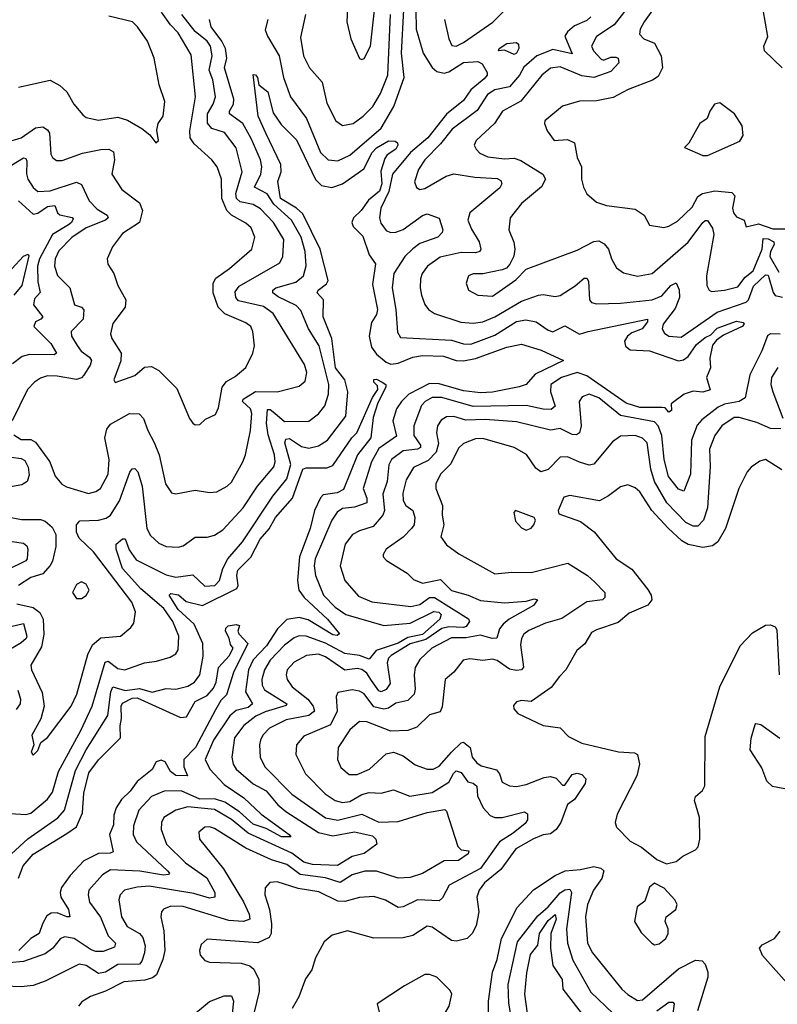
# Model space of a CAD drawing. Extents: x 1245515 to 1420776, y 606314 to 671314.
# Tile 363 of 385: x 1394369 to 1397503, y 646713 to 650784. Entities that reach past the tile are written whole.
import ezdxf

# ---------------------------------------------------------------- set-up
doc = ezdxf.new("R2010")
doc.units = 0

msp = doc.modelspace()

# ---------------------------------------------------------------- linework, layer by layer
at = {"layer": '0CON10XD'}
for points in [[(1395726.5, 650865), (1395722.9, 650775), (1395739.4, 650705), (1395775, 650623.3), (1395785, 650618.8), (1395795, 650623.8), (1395820, 650675), (1395838.9, 650835)], [(1396127.1, 650785), (1396144.1, 650704.1), (1396156.7, 650676.7), (1396175, 650673.9), (1396205, 650690), (1396326.3, 650773.7), (1396385, 650830.9)], [(1396899.5, 650855), (1396827.8, 650762.2), (1396755.5, 650714.5), (1396734.2, 650675), (1396742.8, 650655), (1396775, 650620), (1396785, 650616.4), (1396815, 650628.9), (1396835, 650629.2), (1396845.5, 650625), (1396847.2, 650605), (1396815, 650569.2), (1396744.5, 650545.5), (1396695, 650551.5), (1396605, 650588.8), (1396565, 650583.8), (1396529.4, 650555), (1396442.6, 650447.4), (1396366.9, 650405), (1396332.9, 650355), (1396257.8, 650285), (1396249.4, 650265), (1396257.9, 650247.9), (1396272.6, 650232.6), (1396306.5, 650216.5), (1396375, 650208.2), (1396415, 650211.2), (1396441.9, 650201.9), (1396533.1, 650145), (1396543.8, 650125), (1396527.3, 650092.7), (1396445, 650023.5), (1396398.5, 649965), (1396392.2, 649915), (1396413.8, 649863.8), (1396417.3, 649835), (1396413.3, 649806.7), (1396397.3, 649772.7), (1396382.9, 649757.1), (1396365, 649748.9), (1396285, 649733.6), (1396245, 649732.8), (1396225.6, 649725), (1396216.7, 649695), (1396225.7, 649665), (1396265, 649645.5), (1396325, 649641.1), (1396421.2, 649708.8), (1396465, 649752.1), (1396675, 649831.3), (1396745, 649867.1), (1396765, 649868.9), (1396787, 649857), (1396804.6, 649835), (1396817.3, 649795), (1396838.3, 649758.3), (1396867.3, 649737.3), (1396925, 649723.2), (1396985, 649734.5), (1397135, 649863.8), (1397195, 649945.3), (1397205, 649954.1), (1397215, 649954.1), (1397235, 649921.5), (1397240.6, 649895), (1397210.6, 649725), (1397212.1, 649685), (1397221.4, 649665), (1397230.5, 649660.5), (1397285, 649665.2), (1397340.2, 649679.8), (1397370.4, 649719.6), (1397403.1, 649745), (1397440.9, 649835), (1397445, 649878.9), (1397465, 649877.8), (1397489.3, 649865), (1397490.8, 649855), (1397474.5, 649825), (1397472.1, 649805), (1397509.5, 649739.5)], [(1397011.8, 650858.2), (1396952.9, 650775), (1396936.7, 650745), (1396933.7, 650723.7), (1396950.8, 650705), (1396995, 650687.1), (1397022.9, 650635), (1397028.2, 650585), (1397010.6, 650549.4), (1396986.4, 650533.6), (1396886.2, 650495), (1396825, 650462.7), (1396755, 650448.8), (1396685, 650447.5), (1396615, 650426.9), (1396541.2, 650365), (1396540, 650355), (1396551.2, 650325), (1396580, 650285), (1396635, 650288.9), (1396664.1, 650274.1), (1396675, 650214), (1396692.7, 650175), (1396693.3, 650125), (1396701.2, 650091.2), (1396715, 650063.8), (1396755, 650029.2), (1396796.2, 650016.2), (1396915, 650000.5), (1396952.9, 649975), (1396975, 649934.2), (1397034.5, 649924.5), (1397055, 649929.6), (1397089.8, 649950.2), (1397151.3, 650008.7), (1397175, 650052.5), (1397194.5, 650065.5), (1397245, 650075.8), (1397315, 650069.7), (1397327.8, 650055), (1397317.9, 650005), (1397321.5, 649985), (1397335, 649969.4), (1397366.9, 649955), (1397375, 649927.5), (1397425, 649939.2), (1397485, 649918.5), (1397535, 649919.2)], [(1394345, 649067.1), (1394375, 649047.4), (1394415, 649048.4), (1394435, 649037.1), (1394493.9, 648955), (1394516.6, 648896.6), (1394543.9, 648863.9), (1394562.7, 648852.7), (1394654.6, 648825.4), (1394685, 648832.5), (1394703.6, 648845), (1394734.8, 648905.2), (1394740, 648965), (1394721.4, 649055), (1394729.3, 649090.7), (1394745, 649111.2), (1394824.1, 649155.9), (1394863.8, 649153.8), (1394881.8, 649135), (1394898.9, 649085), (1394926, 649036), (1394945.8, 648985), (1394973.1, 648865), (1394997, 648827), (1395015, 648822.9), (1395095, 648838.6), (1395155, 648828.5), (1395185, 648832.1), (1395228.1, 648855), (1395245, 648871.1), (1395292.2, 648955), (1395302.8, 648985), (1395323.9, 649085), (1395330, 649155), (1395323.6, 649175), (1395291.2, 649205), (1395293.7, 649215), (1395345, 649246.7), (1395434.6, 649245.4), (1395525, 649268.5), (1395550.2, 649289.8), (1395556.6, 649325), (1395548, 649358), (1395418.5, 649568.5), (1395377.9, 649597.9), (1395275, 649621.3), (1395263, 649635), (1395261.2, 649658.8), (1395277.7, 649682.3), (1395445, 649778.2), (1395457.8, 649805), (1395461.4, 649875), (1395419.6, 649945), (1395365, 650001.3), (1395335, 650020), (1395281.3, 650031.3), (1395265.9, 650045), (1395264.1, 650065), (1395289.4, 650155), (1395264.4, 650254.4), (1395216.8, 650316.8), (1395163.5, 650333.5), (1395146.5, 650356.5), (1395145.8, 650395), (1395169.6, 650435), (1395178.7, 650465), (1395168.3, 650535), (1395153, 650575), (1395165.8, 650635), (1395159, 650675), (1395145, 650695.2), (1395094.9, 650734.9), (1395039.6, 650805)], [(1394365, 650504.4), (1394495, 650534.3), (1394535, 650511.9), (1394564.4, 650485), (1394593.3, 650435), (1394630.8, 650390.8), (1394645, 650380), (1394695, 650368.8), (1394775, 650380.5), (1394815, 650368.9), (1394874.6, 650334.6), (1394907.7, 650307.7), (1394932.5, 650275), (1394943.3, 650285), (1394936.4, 650326.4), (1394942, 650355), (1394962.2, 650385), (1394969.1, 650445), (1394946.2, 650515), (1394925.4, 650625), (1394897.5, 650695), (1394857.3, 650755), (1394835.6, 650775), (1394738.1, 650798.1)], [(1396008.2, 650825), (1396009.3, 650745), (1396038.4, 650645), (1396075, 650586.4), (1396095, 650570.3), (1396125, 650563), (1396145, 650568.4), (1396205, 650607), (1396265, 650610.9), (1396281.8, 650601.8), (1396302.5, 650565), (1396302.5, 650555), (1396291.2, 650538.8), (1396235, 650493.9), (1396205, 650450), (1396135, 650393.5), (1396058.2, 650295), (1395986.5, 650235), (1395912.2, 650145), (1395896.2, 650073.8), (1395862.8, 650005), (1395858.4, 649965), (1395863.3, 649943.2), (1395885, 649912.7), (1395903.7, 649903.7), (1395925.2, 649904.8), (1395955, 649916.9), (1396035, 649973.7), (1396055, 649981.6), (1396105, 649962.9), (1396119.6, 649915), (1396116.5, 649903.5), (1396098.5, 649885), (1396025, 649857.9), (1395995, 649836.9), (1395963.2, 649805), (1395917.6, 649735), (1395910.7, 649675), (1395925.9, 649585), (1395932, 649492), (1395945, 649470), (1396155, 649458.3), (1396205, 649443.5), (1396235, 649442.7), (1396335, 649479.3), (1396425, 649536.4), (1396462.9, 649542.9), (1396505.2, 649535.2), (1396555, 649500.4), (1396575, 649493.2), (1396625, 649517.6), (1396685, 649484.2), (1396720.6, 649495), (1396965.7, 649545.7), (1396966.5, 649535), (1396944.1, 649505), (1396901.5, 649488.5), (1396883.8, 649475), (1396870.9, 649455), (1396875, 649433.3), (1396895, 649418.5), (1396975, 649414.7), (1397095, 649372.7), (1397115, 649377.6), (1397135, 649391.6), (1397169.6, 649440.4), (1397205, 649470), (1397229, 649481), (1397255, 649508.9), (1397335, 649537.4), (1397361.9, 649531.9), (1397365.6, 649525), (1397357.7, 649515), (1397281, 649479), (1397251.6, 649458.4), (1397235, 649437.5), (1397223.9, 649385), (1397227.3, 649345), (1397210.8, 649305), (1397225, 649253.1), (1397195, 649243.8), (1397155, 649248), (1397117.5, 649235), (1397063.8, 649195), (1397065, 649167.5), (1397055, 649161.1), (1397039.1, 649179.1), (1397025, 649180.4), (1396935, 649180), (1396877.8, 649197.8), (1396715, 649311.4), (1396675, 649324.5), (1396610.8, 649305), (1396566.7, 649275), (1396565.3, 649245), (1396583.8, 649186.2), (1396568, 649172), (1396535, 649173.1), (1396465, 649188.3), (1396245, 649185.1), (1396115, 649221.5), (1396075, 649221), (1396046.9, 649205), (1396031.6, 649188.4), (1396000.2, 649105), (1396000.2, 649065), (1396027.1, 649025), (1396027.4, 649015), (1396015, 649008.3), (1395955, 649001), (1395906.8, 648965), (1395896.2, 648943.8), (1395889.6, 648875), (1395871.5, 648821.5), (1395878, 648755), (1395872, 648735), (1395831.7, 648688.2), (1395775, 648670.8), (1395745.5, 648655), (1395715.3, 648615), (1395694.7, 648525), (1395713.8, 648465), (1395770.7, 648400.7), (1395826.6, 648376.6), (1395987.9, 648357.9), (1396025, 648365.9), (1396065, 648394.5), (1396085, 648395.2), (1396226.2, 648306.2), (1396230, 648295), (1396215.8, 648275), (1396205, 648270.4), (1396145, 648273.6), (1396115, 648265.9), (1396049.3, 648220.7), (1395985, 648202.9), (1395906.3, 648155), (1395895.5, 648144.5), (1395889.3, 648125), (1395901.4, 648038.6), (1395885, 648014.8), (1395865, 648005.3), (1395855, 648008.6), (1395825, 648051.1), (1395805, 648081.5), (1395785, 648096.6), (1395765, 648101.1), (1395715, 648094.4), (1395635, 648148.7), (1395605, 648159.8), (1395555.7, 648155), (1395505, 648127.6), (1395475.9, 648095), (1395471.8, 648075), (1395475.9, 648055), (1395496.8, 648025), (1395561.2, 647975), (1395583.3, 647945), (1395588.7, 647925), (1395565, 647907.4), (1395471.8, 647888.2), (1395402.5, 647855), (1395374.8, 647825.2), (1395365.3, 647805), (1395360.7, 647785), (1395364.6, 647735), (1395383.8, 647695), (1395495, 647580.9), (1395635, 647483.6), (1395685, 647473.5), (1395785, 647498.3), (1395855, 647465.2), (1395935, 647468.7), (1396055, 647505.7), (1396128.1, 647518.1), (1396135, 647511.2), (1396182.1, 647365), (1396195, 647351.2), (1396227, 647347), (1396225, 647334.6), (1396185, 647307.2), (1396125, 647305.5), (1396035, 647253.1), (1395985, 647236.9), (1395935, 647234.2), (1395845, 647262.6), (1395796.8, 647263.2), (1395745, 647247.3), (1395695, 647216.4), (1395634.9, 647234.9), (1395528.9, 647248.9), (1395475, 647291.2), (1395410.4, 647310.4), (1395305, 647358.1), (1395175, 647439.6), (1395155, 647446.7), (1395135, 647445.4), (1395111.1, 647425), (1395113.3, 647395), (1395212.2, 647272.2), (1395295.7, 647135.7), (1395319, 647085), (1395321.5, 647065), (1395295.6, 647054.4), (1395235, 647059.1), (1395045, 647116.8), (1394995, 647118.8), (1394964.1, 647105.9), (1394955.6, 647095), (1394952.7, 647075), (1394966, 647016), (1394970, 646935), (1394961.8, 646898.2), (1394934.7, 646835), (1394918.2, 646821.8), (1394887.7, 646812.3), (1394800.5, 646805), (1394725, 646767), (1394662, 646745), (1394627, 646723), (1394612, 646705)], [(1395327, 649923), (1395305, 649942.2), (1395245.7, 649975.7), (1395225.7, 649995), (1395205.7, 650045), (1395204, 650125), (1395185.9, 650175), (1395164.5, 650205), (1395090.5, 650270.5), (1395075.2, 650295), (1395073, 650325), (1395096, 650465), (1395078.6, 650638.6), (1395025, 650730), (1394992.7, 650762.7), (1394956.1, 650815)], [(1395396.5, 650785), (1395385, 650742.5), (1395395, 650715.6), (1395443.3, 650635), (1395460, 650545), (1395489.7, 650465), (1395555.7, 650375), (1395614.2, 650234.2), (1395645, 650204.7), (1395685, 650200.3), (1395735, 650224.3), (1395864.3, 650335), (1395916.7, 650425), (1395960.4, 650545), (1395948.2, 650645), (1395957.9, 650825)], [(1395551.5, 650805), (1395530.4, 650709.6), (1395542.7, 650635), (1395567.9, 650585), (1395620.5, 650525), (1395639.4, 650439.4), (1395677.8, 650365), (1395705, 650346.5), (1395748.6, 650355), (1395790.5, 650385), (1395829.7, 650425), (1395861.3, 650478.7), (1395892, 650555), (1395903.5, 650805)], [(1396732.2, 650795), (1396715, 650781.1), (1396665, 650758.8), (1396635, 650733.2), (1396625, 650716), (1396655, 650643.1), (1396575, 650660.4), (1396508.6, 650635), (1396455, 650587), (1396437.5, 650555), (1396395, 650505.7), (1396335, 650493.8), (1396304.2, 650475), (1396261.4, 650408.6), (1396158.3, 650331.7), (1396109.6, 650270.4), (1396045, 650203.8), (1396019.3, 650165), (1396003.1, 650113.1), (1396010.2, 650090.2), (1396025, 650081.5), (1396045, 650085.4), (1396132.9, 650137.1), (1396165, 650146), (1396252.5, 650132.5), (1396345, 650127.2), (1396359.1, 650119.1), (1396363.4, 650105), (1396355, 650089.1), (1396230.9, 649985), (1396222.7, 649955), (1396238.1, 649918.1), (1396270.3, 649865), (1396277.2, 649835), (1396273.3, 649825), (1396255, 649819.7), (1396195, 649820.7), (1396108.5, 649801.5), (1396056.5, 649765), (1396034.4, 649735), (1396027.2, 649712.8), (1396025.4, 649675), (1396031.6, 649645), (1396045, 649605.7), (1396060.9, 649585), (1396085, 649568.9), (1396193.6, 649533.6), (1396245, 649529), (1396285, 649534.4), (1396334.2, 649555.8), (1396445, 649619.8), (1396515, 649645.3), (1396535, 649648), (1396585, 649638.9), (1396605, 649644), (1396667.2, 649682.8), (1396705, 649714.6), (1396715, 649714.5), (1396722.9, 649702.9), (1396726.7, 649625), (1396735, 649614.5), (1396755, 649609.6), (1396855, 649611.2), (1396985, 649626), (1397025, 649642.2), (1397063.4, 649685), (1397085.4, 649695.4), (1397097.4, 649667.4), (1397099, 649635), (1397080.5, 649589.5), (1397031.2, 649525), (1397027.3, 649505), (1397037.3, 649487.3), (1397055, 649475.9), (1397105, 649471.4), (1397255, 649574.8), (1397374.6, 649615.4), (1397384.2, 649625.8), (1397405, 649681.9), (1397455, 649728.4), (1397465, 649727.7), (1397485.7, 649655.7), (1397494.1, 649644.1), (1397525, 649637)], [(1397523.3, 650585), (1397450, 650655), (1397448, 650675), (1397464, 650715), (1397445.4, 650824.6)], [(1394358, 648368), (1394425, 648353.8), (1394453, 648333), (1394466.1, 648305), (1394468.6, 648241.4), (1394459.4, 648190.6), (1394415.6, 648115), (1394417.8, 648095), (1394462.4, 648002.4), (1394470.5, 647945), (1394457.3, 647892.7), (1394420, 647825), (1394427.5, 647785), (1394417.5, 647755), (1394425, 647743.3), (1394445, 647762.5), (1394456.7, 647795), (1394485, 647816.2), (1394582.9, 647945), (1394605.9, 647995), (1394650.9, 648159.1), (1394671, 648199), (1394705, 648227.3), (1394785.8, 648235), (1394829.6, 648270.4), (1394841.8, 648288.2), (1394847.9, 648335), (1394832.9, 648375), (1394675, 648582.9), (1394615, 648640.5), (1394604.7, 648664.7), (1394604.5, 648695), (1394618.1, 648711.9), (1394695, 648714.1), (1394726.9, 648723.1), (1394745, 648735.4), (1394782.1, 648795), (1394825, 648913.3), (1394835, 648926.7), (1394845, 648928.5), (1394858.7, 648915), (1394876.2, 648855), (1394895, 648680), (1394911.1, 648651.1), (1394945, 648619.5), (1394975, 648606.2), (1395025, 648602.7), (1395045, 648608.2), (1395095, 648644.5), (1395145, 648643.5), (1395175, 648651.8), (1395209.1, 648675), (1395294, 648765), (1395352.6, 648855), (1395420.6, 648935), (1395425.7, 648955), (1395423.2, 648985), (1395397.1, 649067.1), (1395390.8, 649115), (1395395, 649172.2), (1395405, 649172), (1395425, 649157), (1395465, 649122.7), (1395565, 649123.2), (1395605, 649153.8), (1395632.2, 649187.8), (1395647.3, 649235), (1395648.6, 649275), (1395608.8, 649435), (1395563.9, 649505), (1395531.7, 649581.7), (1395512.6, 649602.6), (1395438.1, 649638.1), (1395416.8, 649655), (1395416.9, 649665), (1395429.1, 649675), (1395511, 649699), (1395543.5, 649725), (1395554.1, 649765.9), (1395549.8, 649825), (1395533.9, 649885), (1395493.8, 649955), (1395421.1, 650021.1), (1395393.3, 650063.3), (1395341.3, 650091.3), (1395367.4, 650145), (1395370.7, 650175), (1395364.9, 650204.9), (1395327.3, 650292.7), (1395292.6, 650355), (1395237.9, 650395), (1395237.2, 650405), (1395254.4, 650435), (1395255.7, 650455), (1395216.7, 650585), (1395225.7, 650625), (1395220.5, 650665), (1395205.4, 650695.4), (1395161.6, 650755), (1395154.7, 650785)], [(1396415, 650640), (1396375, 650657.5), (1396350, 650655), (1396353.3, 650665), (1396385, 650685.6), (1396425, 650689.4), (1396432.4, 650682.4), (1396433.6, 650665), (1396425, 650645.8), (1396415, 650640)], [(1395465.7, 649034.3), (1395470.8, 649049.2), (1395485, 649051.7), (1395535, 649018.7), (1395565, 649011.9), (1395605, 649021.9), (1395643.2, 649045), (1395718.9, 649145), (1395726.9, 649245), (1395713.7, 649295), (1395676.4, 649345), (1395660.6, 649465), (1395624.4, 649555), (1395626.4, 649625), (1395600.4, 649655), (1395603.8, 649665), (1395638.6, 649691.4), (1395645.9, 649705), (1395612, 649835), (1395540.8, 649980.8), (1395514.6, 650004.6), (1395448.2, 650045), (1395436.6, 650115), (1395450.9, 650155), (1395449.6, 650185), (1395387.6, 650315), (1395355.2, 650385), (1395335, 650556.7), (1395345, 650555.7), (1395352.5, 650545), (1395358.8, 650515), (1395395.4, 650485), (1395418.4, 650398.4), (1395451.1, 650351.1), (1395515, 650287.5), (1395593.6, 650123.6), (1395618, 650098), (1395660.1, 650089.9), (1395704.5, 650105.5), (1395792.4, 650167.6), (1395827.6, 650235), (1395845, 650254.2), (1395895, 650283), (1395922, 650282), (1395931.9, 650275), (1395933.8, 650265), (1395925, 650248.8), (1395890, 650225), (1395879.5, 650210.5), (1395862.7, 650157.3), (1395866.9, 650105), (1395857.9, 650075), (1395812.7, 650037.3), (1395782.6, 649995), (1395750.2, 649965), (1395743.7, 649945), (1395748.8, 649928.8), (1395788.4, 649888.4), (1395815, 649811.8), (1395840.9, 649775), (1395828.8, 649688.8), (1395849.8, 649585), (1395845.1, 649564.9), (1395825, 649531.4), (1395814.8, 649475), (1395825, 649430), (1395845, 649400.9), (1395885, 649367.5), (1395905, 649360), (1395935, 649364), (1395995, 649388.5), (1396035, 649395.9), (1396122.9, 649392.9), (1396175, 649374.8), (1396205, 649373.1), (1396255, 649382.6), (1396385, 649430.3), (1396445, 649442.3), (1396526.8, 649416.8), (1396618.8, 649375), (1396501.8, 649318.2), (1396464, 649276), (1396435, 649265.8), (1396325.8, 649244.2), (1396275, 649241.4), (1396205, 649249.8), (1396105, 649277.7), (1396065, 649279.9), (1395978.9, 649235), (1395948.1, 649205), (1395928.1, 649175), (1395912.7, 649125), (1395928.5, 649061.5), (1395855, 649011), (1395824.8, 648955), (1395790.8, 648845), (1395806, 648805), (1395805, 648786.5), (1395755, 648768.5), (1395705, 648762.1), (1395682.7, 648747.3), (1395661.1, 648715), (1395592, 648555), (1395588.1, 648525), (1395593.4, 648485), (1395626.7, 648405), (1395675, 648354.3), (1395718.8, 648325), (1395875, 648279.6), (1395985, 648288.7), (1396083.1, 648336.9), (1396103.5, 648333.5), (1396112.8, 648325), (1396107.5, 648305), (1396035, 648242.1), (1395975, 648229), (1395935, 648206.2), (1395843.9, 648176.1), (1395815, 648139.5), (1395774.9, 648155.1), (1395715, 648163.2), (1395635, 648206.4), (1395555, 648235.2), (1395525, 648236.4), (1395505, 648228.6), (1395465, 648197), (1395405.2, 648135), (1395382.2, 648095), (1395371, 648055), (1395372.5, 648032.5), (1395382.7, 648012.7), (1395474.6, 647955), (1395471.8, 647948.2), (1395385, 647922.6), (1395346.4, 647903.6), (1395296.4, 647865), (1395258.4, 647815), (1395246.4, 647735), (1395251.8, 647705), (1395265.3, 647685), (1395335, 647623.8), (1395389.3, 647595), (1395437.8, 647537.8), (1395470.5, 647510.5), (1395605, 647423.7), (1395665, 647409.2), (1395755, 647425.2), (1395829.1, 647409.1), (1395842.2, 647395), (1395846.2, 647375), (1395795, 647335.9), (1395745, 647323.9), (1395684.1, 647285.9), (1395581.1, 647291.1), (1395545, 647300.3), (1395495, 647338), (1395315, 647420.7), (1395245, 647476.1), (1395175, 647518.1), (1395065, 647529.5), (1395015.6, 647515), (1394965.5, 647485), (1394956.1, 647463.9), (1394954.6, 647435), (1394976.7, 647375), (1395055, 647298.2), (1395143.7, 647235), (1395176.3, 647175), (1395176.5, 647155), (1395155, 647151.6), (1395090.4, 647170.4), (1394905, 647201), (1394855, 647197.6), (1394803.1, 647185), (1394785.4, 647165), (1394778.9, 647145), (1394790.3, 647075), (1394813.8, 647033.9), (1394864.8, 647004.8), (1394879.4, 646989.4), (1394887.8, 646955), (1394885.2, 646925), (1394875, 646891.1), (1394865, 646879.2), (1394775, 646876.8), (1394724.6, 646845), (1394695, 646840), (1394645, 646872.6), (1394615, 646878.7), (1394475, 646808.4), (1394425, 646789.8), (1394375, 646784.7), (1394235, 646790.4)], [(1397215, 650222.5), (1397348.3, 650281.7), (1397362.5, 650305), (1397357.5, 650345), (1397326.2, 650395), (1397265, 650440), (1397243.3, 650435), (1397223.9, 650406.1), (1397212.5, 650375), (1397183.3, 650355), (1397137, 650273), (1397120, 650255), (1397195, 650222.5), (1397215, 650222.5)], [(1394325, 650279.6), (1394376, 650295), (1394435, 650336.9), (1394465, 650340.5), (1394485, 650328.1), (1394492.1, 650315), (1394498, 650228), (1394505, 650214.2), (1394521.5, 650201.5), (1394545, 650202.3), (1394628.5, 650231.5), (1394705, 650247.8), (1394737.9, 650247.9), (1394756.8, 650236.8), (1394761.3, 650205), (1394750, 650145), (1394792, 650082), (1394865, 650026.5), (1394877, 649995), (1394865.4, 649945), (1394795, 649899.4), (1394753.1, 649845), (1394731.9, 649795), (1394733.4, 649773.4), (1394758.6, 649735), (1394775.6, 649685), (1394808, 649625), (1394805.3, 649595), (1394755, 649527.5), (1394744.6, 649485), (1394750.5, 649465), (1394789.7, 649405), (1394787.3, 649372.7), (1394758.8, 649295), (1394764, 649284), (1394845, 649313.1), (1394885, 649346.7), (1394915, 649350), (1394945, 649333.1), (1395019.1, 649259.1), (1395071.4, 649135), (1395086.2, 649115), (1395095, 649109.2), (1395115, 649110), (1395138.2, 649131.8), (1395179.1, 649150.9), (1395191.4, 649178.6), (1395207.3, 649265), (1395225, 649287.3), (1395261.3, 649308.7), (1395304.6, 649345.4), (1395334.4, 649405), (1395340.8, 649435), (1395333.6, 649495), (1395325, 649515.6), (1395305, 649530.5), (1395217.4, 649567.4), (1395190.7, 649595), (1395170, 649655), (1395170, 649695), (1395180.4, 649715), (1395237.5, 649755), (1395329.5, 649835), (1395342.5, 649885), (1395327, 649923)], [(1394285, 650152.4), (1394385, 650212.7), (1394395, 650209.7), (1394399.5, 650199.5), (1394396.9, 650146.9), (1394402.6, 650125), (1394425, 650090), (1394445, 650073.1), (1394495, 650075.6), (1394605, 650112.1), (1394625, 650102.4), (1394657.1, 650035), (1394690.4, 650000.4), (1394731.9, 649975), (1394735.4, 649965), (1394725, 649954.8), (1394645, 649923), (1394585, 649883.4), (1394531.7, 649828.3), (1394516.7, 649795), (1394513.7, 649765), (1394525.6, 649725.6), (1394577.3, 649675), (1394595.5, 649605.5), (1394624.7, 649594.7), (1394634.1, 649584.1), (1394631.3, 649545), (1394582.2, 649495), (1394583.6, 649475), (1394606.8, 649436.8), (1394623.8, 649413.8), (1394658.7, 649388.7), (1394666.1, 649375), (1394661.2, 649355), (1394635, 649314.6), (1394625, 649303.4), (1394604.3, 649295.7), (1394525, 649310.5), (1394485, 649311.1), (1394455, 649301.5), (1394430.5, 649285), (1394401.1, 649255), (1394337.8, 649125)], [(1394365, 650034.4), (1394425, 649979.3), (1394445, 649983.5), (1394485, 650010.9), (1394515, 650015.7), (1394525.3, 649985), (1394535, 649976.5), (1394586.1, 649966.1), (1394590.6, 649960.6), (1394584, 649945), (1394571.2, 649935), (1394504.8, 649895.2), (1394451.6, 649795), (1394443.4, 649765), (1394445, 649700), (1394454.7, 649655.3), (1394430.1, 649629.9), (1394426.5, 649605), (1394465.4, 649555), (1394457.5, 649545), (1394434.5, 649535), (1394427.7, 649515), (1394497.7, 649445), (1394521.2, 649405), (1394511.3, 649398.7), (1394410.1, 649399.9), (1394379.2, 649390.8), (1394339.1, 649360.9)], [(1394336.7, 649753.3), (1394385, 649805.7), (1394403.8, 649813.8), (1394407.5, 649807.5), (1394378.1, 649685), (1394345.1, 649645)], [(1397515, 649483.3), (1397475, 649485.2), (1397463.4, 649476.6), (1397440, 649415), (1397390.3, 649315), (1397369.9, 649220.1), (1397345.5, 649204.5), (1397285, 649194.3), (1397258.7, 649181.3), (1397190.5, 649129.5), (1397172.4, 649107.6), (1397149, 649045), (1397144.8, 648905.2), (1397116.2, 648833.8), (1397095, 648842.9), (1397053.7, 648895), (1397035.1, 648965.1), (1397026, 649065), (1397010.9, 649105), (1396995, 649120.7), (1396855, 649147.9), (1396765, 649220), (1396725.3, 649234.8), (1396695.5, 649225), (1396684.1, 649205), (1396692.5, 649105), (1396685, 649075.6), (1396673.3, 649066.7), (1396655, 649068.6), (1396605, 649093.3), (1396565, 649086.7), (1396425, 649121.3), (1396295, 649130.9), (1396215, 649128.2), (1396165, 649142.6), (1396135, 649141.2), (1396112.3, 649127.7), (1396097.2, 649105), (1396093.8, 649075), (1396101.9, 649031.9), (1396092.6, 648995), (1396059.1, 648960.9), (1395998.1, 648931.9), (1395968.7, 648881.3), (1395953.7, 648826.3), (1395956.1, 648796.1), (1395966.9, 648775), (1395996.2, 648755), (1396003.8, 648725), (1396000.8, 648695), (1395990.6, 648679.4), (1395955, 648643.8), (1395885.7, 648595), (1395873, 648573), (1395873.5, 648563.5), (1395887.2, 648547.2), (1395972, 648495), (1395998.7, 648468.7), (1396035, 648453.8), (1396109.7, 648469.7), (1396155, 648424.2), (1396225, 648404.7), (1396275, 648382.5), (1396375, 648372.8), (1396465, 648380), (1396498.9, 648388.9), (1396512, 648385), (1396495, 648362), (1396394.5, 648305.5), (1396370, 648285), (1396354.3, 648265), (1396342.8, 648227.2), (1396324.2, 648225.7), (1396275, 648238.9), (1396215, 648228), (1396155, 648227.4), (1396073.9, 648185), (1396025, 648138.5), (1396005.3, 648105), (1396000.9, 648075), (1396005.3, 648015), (1396001.8, 647995), (1395975, 647968.9), (1395925, 647957.5), (1395895, 647937.7), (1395875, 647932.6), (1395835, 647942.7), (1395795, 647995.7), (1395775, 648007.9), (1395745, 648012.9), (1395685, 648002.5), (1395678.2, 647985), (1395683, 647925), (1395655, 647868.8), (1395545, 647821.1), (1395514.6, 647785), (1395512.1, 647745), (1395552.2, 647665), (1395632.6, 647582.6), (1395675, 647554.7), (1395705, 647546.5), (1395735, 647551), (1395785, 647579.8), (1395815, 647588.1), (1395865, 647585.4), (1395915, 647598.8), (1395983.4, 647573.4), (1396075, 647588.5), (1396145, 647630.5), (1396163.2, 647666.8), (1396175, 647677.9), (1396195, 647671.5), (1396223, 647633), (1396245, 647627)], [(1397505, 649345.3), (1397478.8, 649305), (1397475.9, 649275), (1397484.7, 649245), (1397526.6, 649136.6)], [(1394335, 647334.7), (1394402.9, 647397.1), (1394526.8, 647483.2), (1394554.7, 647515), (1394600.4, 647679.6), (1394643.7, 647765), (1394733.6, 647906.4), (1394745.8, 648004.2), (1394754.8, 648025.2), (1394805, 648010.8), (1394865, 648018.2), (1394917, 648003), (1394975, 648018.8), (1395015, 648015.5), (1395065, 648028.4), (1395092.9, 648045), (1395114.7, 648075), (1395127.8, 648152.2), (1395126.6, 648205), (1395091, 648285), (1395024.8, 648344.8), (1394987.1, 648405), (1394995, 648411.8), (1395026, 648406), (1395058.5, 648378.5), (1395125, 648361.2), (1395267.7, 648432.3), (1395273, 648445), (1395267.2, 648485), (1395272, 648508), (1395325, 648561.9), (1395363.5, 648636.5), (1395401.5, 648678.5), (1395427.6, 648725), (1395498.5, 648805), (1395541.3, 648925), (1395555, 648930.6), (1395639.5, 648930.5), (1395665, 648940.4), (1395743.3, 649055), (1395764.6, 649075.4), (1395828.3, 649221.7), (1395851.4, 649255), (1395849.3, 649269.3), (1395834.3, 649285), (1395834.4, 649295.6), (1395845, 649297.1), (1395869.2, 649285), (1395884, 649275), (1395884.3, 649265), (1395850.6, 649199.4), (1395831.4, 649138.6), (1395821.4, 649055), (1395766.9, 648985), (1395709.1, 648840.9), (1395682.1, 648827.9), (1395625, 648818.8), (1395613.5, 648806.5), (1395588.2, 648755), (1395570.5, 648679.5), (1395526.8, 648563.2), (1395518.7, 648465), (1395524.5, 648425), (1395546.8, 648395), (1395643, 648305), (1395692.9, 648245), (1395682, 648238), (1395665, 648240), (1395562.2, 648302.2), (1395525, 648312), (1395475, 648304), (1395436.5, 648265), (1395391, 648195), (1395335, 648136.7), (1395315.2, 648095), (1395303.9, 648005), (1395332, 647955), (1395315, 647940.4), (1395265, 647927.4), (1395239.2, 647905), (1395171.5, 647805), (1395136.5, 647725), (1395155.9, 647685), (1395215, 647622.1), (1395297, 647567), (1395368.4, 647498.4), (1395484.4, 647415), (1395490.8, 647405), (1395451.8, 647405), (1395389.3, 647439.3), (1395335, 647456.9), (1395278.2, 647508.2), (1395218, 647548), (1395175, 647562.2), (1395115, 647561.5), (1395037.1, 647595), (1394966.7, 647593.3), (1394915, 647571.8), (1394862.5, 647515), (1394839.6, 647450.4), (1394838.2, 647415), (1394852.8, 647385), (1394980.8, 647265), (1394988.5, 647255), (1394985, 647249.2), (1394963.7, 647246.3), (1394866.5, 647263.5), (1394745, 647268), (1394711.8, 647248.2), (1394655.3, 647185), (1394652.5, 647165), (1394658.4, 647135), (1394703.1, 647073.1), (1394735, 646995.3), (1394765.3, 646965), (1394761.2, 646948.8), (1394715, 646930.4), (1394685, 646930.3), (1394665, 646937.5), (1394595, 646984.8), (1394555, 646992.1), (1394536.8, 646983.2), (1394506, 646945), (1394475, 646921.4), (1394385, 646889.8), (1394326, 646884)], [(1397517.4, 649092.6), (1397475, 649094), (1397418.6, 649118.6), (1397345, 649139.2), (1397325, 649139.3), (1397273.8, 649105), (1397244.6, 649065), (1397222.2, 649007.8), (1397226, 648936), (1397215.2, 648765), (1397198.1, 648715), (1397175, 648689.7), (1397155, 648689.8), (1397125, 648704.3), (1397045.7, 648785.7), (1396995.7, 648875), (1396980.7, 648925), (1396964.3, 649034.3), (1396945, 649054.1), (1396915, 649064.6), (1396855, 649061.8), (1396821.5, 649038.5), (1396745, 648946.5), (1396725, 648941.3), (1396684.4, 648954.4), (1396635, 648976.8), (1396605, 648975.4), (1396555, 648923.5), (1396525, 648914.5), (1396505, 648930), (1396465.7, 648985.7), (1396415, 649014.6), (1396285, 649052.7), (1396255, 649050.3), (1396205, 649031.5), (1396185, 649012.2), (1396152.2, 648947.8), (1396110, 648905), (1396090.4, 648865), (1396090.8, 648845), (1396118.8, 648775), (1396117.1, 648735), (1396123.5, 648695), (1396110.9, 648645), (1396135, 648612.5), (1396185.8, 648575.8), (1396335, 648492.2), (1396405, 648499.1), (1396485, 648497.5), (1396636.7, 648536.7), (1396718.2, 648485), (1396748.8, 648458.8), (1396789.5, 648415), (1396789.2, 648395), (1396780.8, 648385), (1396715, 648377.2), (1396612, 648308), (1396545, 648288.2), (1396475, 648258), (1396455, 648243.3), (1396444.8, 648225.2), (1396441.1, 648198.9), (1396453.8, 648106.2), (1396445, 648095.5), (1396425, 648092.5), (1396395, 648098.8), (1396345, 648134.1), (1396325, 648140), (1396285, 648134.5), (1396231.1, 648141.1), (1396204.4, 648135.6), (1396165, 648086), (1396128.9, 648055), (1396117.6, 647942.4), (1396108.2, 647921.8), (1396065, 647910), (1396011.9, 647858.1), (1395975, 647844.6), (1395905, 647842.1), (1395805, 647880.3), (1395775, 647882.3), (1395735, 647847.3), (1395686.9, 647775), (1395683.8, 647725), (1395698.3, 647691.7), (1395732.2, 647662.3), (1395765, 647662.2), (1395816.4, 647685), (1395885, 647747.8), (1395915, 647755.6), (1395955, 647740), (1396005, 647702.7), (1396055, 647685.4), (1396080, 647685), (1396105, 647697.3), (1396155.2, 647754.8), (1396195, 647793.6), (1396205, 647796.5), (1396232.6, 647775), (1396241.1, 647735), (1396260.7, 647710.7), (1396278.7, 647698.7), (1396341.8, 647681.8), (1396354.4, 647665), (1396365, 647630.8), (1396395, 647616.5), (1396425, 647613.1), (1396465, 647621.1), (1396538.9, 647651.1), (1396565, 647654.7), (1396588.3, 647648.3), (1396615, 647619.2), (1396625, 647618.8), (1396655, 647662.7), (1396675, 647667.9), (1396695, 647663.3), (1396711.1, 647645), (1396708.5, 647625), (1396665, 647560), (1396635, 647538.8), (1396607.5, 647465), (1396588.9, 647435), (1396565, 647417.6), (1396535, 647413.8), (1396495, 647396.5), (1396421.3, 647355), (1396359.8, 647270.2), (1396292, 647215), (1396269.6, 647185), (1396260, 647155), (1396269.2, 647095), (1396257, 647037), (1396241.1, 647005), (1396220, 646985), (1396176.7, 646973.3), (1396155, 646976.8), (1396075, 647031.1), (1396055, 647035.4), (1395995, 646997.7), (1395955, 646987.1), (1395835, 646985.6), (1395725, 647016.7), (1395662, 646998), (1395628.5, 646971.5), (1395592.9, 646905), (1395578.2, 646855), (1395551.7, 646818.3), (1395524, 646744), (1395497.1, 646695)], [(1394331.2, 647501.2), (1394395, 647496.8), (1394415, 647502.5), (1394485, 647560.3), (1394505, 647590), (1394530.4, 647675), (1394622.8, 647845), (1394669, 647945), (1394722.7, 648127.3), (1394735, 648131.3), (1394775, 648100.5), (1394804.6, 648095.4), (1394885, 648123.9), (1394935, 648131.2), (1394991.7, 648148.3), (1395015, 648162.2), (1395025, 648178), (1395027.7, 648235), (1395002.9, 648295), (1394965, 648349.6), (1394869.9, 648429.9), (1394794.2, 648514.2), (1394768, 648595), (1394769.1, 648615), (1394795, 648637.5), (1394805, 648637.5), (1394821.7, 648591.7), (1394851, 648551), (1394975, 648487.8), (1395015, 648479), (1395085, 648488.4), (1395135, 648441.2), (1395176.7, 648445), (1395195.3, 648465), (1395209.8, 648515), (1395230.6, 648555), (1395290.8, 648625), (1395416.2, 648813.8), (1395475, 648886), (1395490.8, 648945), (1395465.7, 649034.3)], [(1394335, 648975.2), (1394375, 648969.3), (1394390.9, 648960.9), (1394405, 648934.2), (1394408.8, 648901.2), (1394400.4, 648875), (1394378.8, 648861.2), (1394325, 648851.3)], [(1397522.5, 648922.5), (1397455, 648965.7), (1397431.7, 648958.3), (1397395, 648934.2), (1397378.6, 648915), (1397344.4, 648845), (1397289.4, 648680.6), (1397256.9, 648625), (1397235, 648608.7), (1397195, 648601.9), (1397134.1, 648614.1), (1397108.6, 648628.6), (1397051.8, 648681.8), (1396983.9, 648753.9), (1396935, 648831.9), (1396915, 648848.2), (1396885, 648860.6), (1396855, 648852.2), (1396805.3, 648814.7), (1396767.5, 648795), (1396645, 648816.9), (1396620.9, 648809.1), (1396596.2, 648755), (1396600, 648740), (1396689.6, 648709.6), (1396746.4, 648666.4), (1396837.1, 648555), (1396901.9, 648511.9), (1396968.1, 648428.1), (1396981.3, 648405), (1396984.6, 648385.4), (1396967.6, 648362.4), (1396890.1, 648329.9), (1396845, 648290.8), (1396755, 648261.5), (1396735, 648249.5), (1396706.5, 648203.5), (1396674.5, 648175), (1396628.1, 648095), (1396602.6, 648067.4), (1396567.5, 648022.5), (1396485, 647964.5), (1396445, 647969.4), (1396425, 647963.8), (1396412.3, 647947.7), (1396413.8, 647935), (1396430, 647915), (1396535, 647865.7), (1396605, 647856.2), (1396639.8, 647819.8), (1396695, 647792.5), (1396846.5, 647756.5), (1396912.2, 647752.2), (1396924.5, 647745), (1396932.7, 647705), (1396922.4, 647657.6), (1396841.1, 647498.9), (1396833.3, 647465), (1396838.1, 647445), (1396895, 647387.1), (1396942.1, 647362.1), (1397005, 647312), (1397045, 647293.3), (1397085, 647303.3), (1397112.5, 647325), (1397165, 647351.2), (1397175.6, 647364.4), (1397183.1, 647395), (1397180.8, 647485), (1397161.2, 647555), (1397165, 647572.5), (1397193.9, 647596.1), (1397204.1, 647615.9), (1397205, 647820), (1397265.5, 648025), (1397349.4, 648195), (1397400.9, 648249.1), (1397455, 648280), (1397475, 648282), (1397495, 648273.3), (1397501.7, 648261.7), (1397511.4, 648075)], [(1396465, 648673.6), (1396485, 648681.4), (1396496, 648695), (1396502.5, 648715), (1396497.5, 648725), (1396420, 648755), (1396413.6, 648746.4), (1396420.8, 648710.8), (1396445, 648682.5), (1396465, 648673.6)], [(1394282, 648735), (1394376.8, 648716.8), (1394455, 648717.4), (1394475, 648710), (1394503.8, 648685), (1394519.1, 648655), (1394519.1, 648605), (1394504.7, 648545), (1394495, 648527.3), (1394465, 648492.9), (1394415, 648477.8), (1394363.8, 648445)], [(1394215, 648644.3), (1394385, 648618.9), (1394398.7, 648608.7), (1394402.6, 648595), (1394399.7, 648555), (1394394.1, 648545.9), (1394314, 648506)], [(1394625, 648390), (1394645, 648403.3), (1394656.9, 648425), (1394645, 648449.2), (1394625, 648459.2), (1394605, 648448.8), (1394588, 648415), (1394605, 648391.2), (1394625, 648390)], [(1394309.3, 648269.3), (1394385, 648287.5), (1394399.1, 648235), (1394396, 648225), (1394375, 648207.2), (1394310.8, 648169.2)], [(1394365, 647234.2), (1394384.1, 647285), (1394425, 647333.5), (1394565, 647418.4), (1394604.1, 647445.9), (1394629.4, 647505), (1394635, 647585.8), (1394655, 647669.1), (1394695, 647723.1), (1394786.8, 647815), (1394784.6, 647864.6), (1394790.6, 647895), (1394789.5, 647945), (1394795, 647958.2), (1394835, 647978.4), (1394855, 647979.3), (1395035, 647898.1), (1395059.4, 647900.6), (1395095, 647965.3), (1395145, 647990), (1395170.5, 648019.5), (1395181.7, 648045), (1395191.4, 648105), (1395235.8, 648154.2), (1395252.5, 648185), (1395240.8, 648200.8), (1395236.5, 648226.5), (1395221.2, 648255), (1395222.1, 648267.9), (1395232.1, 648277.9), (1395265, 648283.3), (1395279.3, 648279.3), (1395271.2, 648255), (1395275.7, 648245), (1395312.5, 648205), (1395253.6, 648085), (1395225, 647992.5), (1395201.6, 647968.4), (1395179.2, 647930.8), (1395096.3, 647775), (1395047.8, 647725), (1395048, 647695), (1395063, 647657), (1395015, 647659.2), (1394993.1, 647675), (1394970.6, 647715), (1394955, 647722.1), (1394934.2, 647715.8), (1394916.8, 647683.2), (1394855.7, 647634.3), (1394826.7, 647593.3), (1394790.5, 647559.5), (1394768, 647525), (1394758.4, 647495), (1394757.8, 647455), (1394740.2, 647415), (1394756.5, 647343.5), (1394743.1, 647336.9), (1394695, 647336.2), (1394635, 647306.1), (1394578.1, 647245), (1394541.7, 647195), (1394536.7, 647175), (1394540, 647155), (1394570.6, 647105), (1394576.9, 647075), (1394565, 647073.9), (1394525, 647090.2), (1394500, 647090), (1394481.6, 647078.4), (1394463.8, 647045), (1394450.6, 647005), (1394415, 646984.8), (1394365.4, 646934.6)], [(1394361.2, 648011.2), (1394372.9, 647975), (1394370.7, 647955), (1394355, 647931.9)], [(1397535, 647602.9), (1397483.9, 647613.9), (1397460.4, 647635), (1397439.8, 647689.8), (1397390.9, 647765), (1397395, 647812.5), (1397411.1, 647868.9), (1397415, 647873.8), (1397435, 647868.9), (1397513.2, 647813.2)], [(1396245, 647627), (1396261, 647615), (1396262.8, 647575), (1396286.1, 647525), (1396315, 647492.7), (1396335.3, 647485.3), (1396365, 647484.8), (1396458.2, 647508.2), (1396469.8, 647499.8), (1396470.5, 647475), (1396460.3, 647459.7), (1396410.4, 647419.6), (1396354.8, 647385), (1396275, 647274.2), (1396146.2, 647205), (1396117.8, 647152.2), (1396105, 647140.4), (1396015, 647144.8), (1395955, 647116.1), (1395935, 647113.1), (1395882.8, 647142.8), (1395835, 647158.7), (1395775, 647154.6), (1395715, 647137.7), (1395685, 647138.8), (1395607.4, 647177.4), (1395521.2, 647191.2), (1395435, 647219.1), (1395403.5, 647216.5), (1395384.4, 647194.4), (1395383.3, 647165), (1395402.1, 647105), (1395410.7, 647045), (1395409.7, 647005), (1395401.7, 646988.3), (1395355, 646967.1), (1395145, 646981.9), (1395119.7, 646960.3), (1395112.9, 646935), (1395115.9, 646915.9), (1395135, 646893.3), (1395155, 646886.2), (1395285, 646882.2), (1395321.8, 646871.8), (1395338.1, 646858.1), (1395359.2, 646815), (1395360, 646765), (1395337.3, 646675)], [(1396307.1, 646615), (1396308.9, 646725), (1396325.8, 646845), (1396345, 646898), (1396362, 646985), (1396426.8, 647113.2), (1396495, 647186.2), (1396584.1, 647245.9), (1396625.9, 647264.1), (1396689.6, 647270.4), (1396745, 647283), (1396773.1, 647275), (1396785.5, 647265), (1396777.2, 647232.8), (1396742.9, 647185), (1396718.4, 647125), (1396710, 647075), (1396718.8, 646965), (1396738.9, 646925), (1396860.5, 646775), (1396885, 646753.5), (1396925, 646728.5), (1396945, 646731.8), (1397095, 646859.8), (1397165, 646895.2), (1397193, 646893), (1397205, 646878.1), (1397216.2, 646845), (1397215.8, 646825), (1397173.5, 646685)], [(1396995, 646958.8), (1397015, 646962.9), (1397042.5, 646985), (1397051.9, 647005), (1397051.4, 647025), (1397040, 647055), (1397044, 647075), (1397083.3, 647105), (1397088.8, 647125), (1397080, 647145), (1397035, 647193.3), (1396995, 647213.3), (1396975, 647197.5), (1396955, 647138.8), (1396923.3, 647115), (1396912, 647055), (1396939.7, 647009.7), (1396983.8, 646965), (1396995, 646958.8)], [(1396406.2, 646636.2), (1396392.9, 646717.1), (1396390.2, 646795), (1396429.2, 646970.8), (1396512.2, 647077.8), (1396555.5, 647115), (1396605, 647173), (1396624.1, 647185.9), (1396645, 647189.4), (1396651.3, 647175), (1396631.3, 647025), (1396634.8, 646965), (1396658.1, 646895), (1396732.6, 646762.6), (1396824.7, 646675)], [(1396485.2, 646565), (1396458.7, 646755), (1396467.5, 646842.5), (1396482.1, 646917.9), (1396513.1, 646956.9), (1396519.3, 647005), (1396555, 647059.5), (1396585, 647084), (1396588.5, 647065), (1396566.4, 647005), (1396565.7, 646945), (1396575, 646873.6), (1396613.8, 646815), (1396616.6, 646775), (1396747.9, 646605)], [(1397565, 646776.7), (1397441.8, 646915), (1397430, 646945), (1397440.9, 646959.1), (1397491.5, 646985), (1397514.6, 647015)], [(1395925, 646595.8), (1395965, 646602.9), (1396035, 646609.4), (1396105, 646649.4), (1396128.6, 646675), (1396145.7, 646705), (1396157.5, 646755), (1396149.7, 646769.7), (1396095, 646824.3), (1396065, 646835.8), (1396044.6, 646835.4), (1395960.8, 646789.2), (1395847.5, 646715), (1395865, 646647.5), (1395895.8, 646605.8), (1395925, 646595.8)], [(1395065, 646649.7), (1395155, 646724.7), (1395215, 646747.2), (1395245, 646747.5), (1395253.6, 646725), (1395248.1, 646675)], [(1397005, 646685.2), (1397055, 646721.5), (1397071.7, 646721.7), (1397076.9, 646715), (1397069.7, 646665)]]:
    msp.add_lwpolyline(points, dxfattribs=at)

doc.saveas('drawing.dxf')
